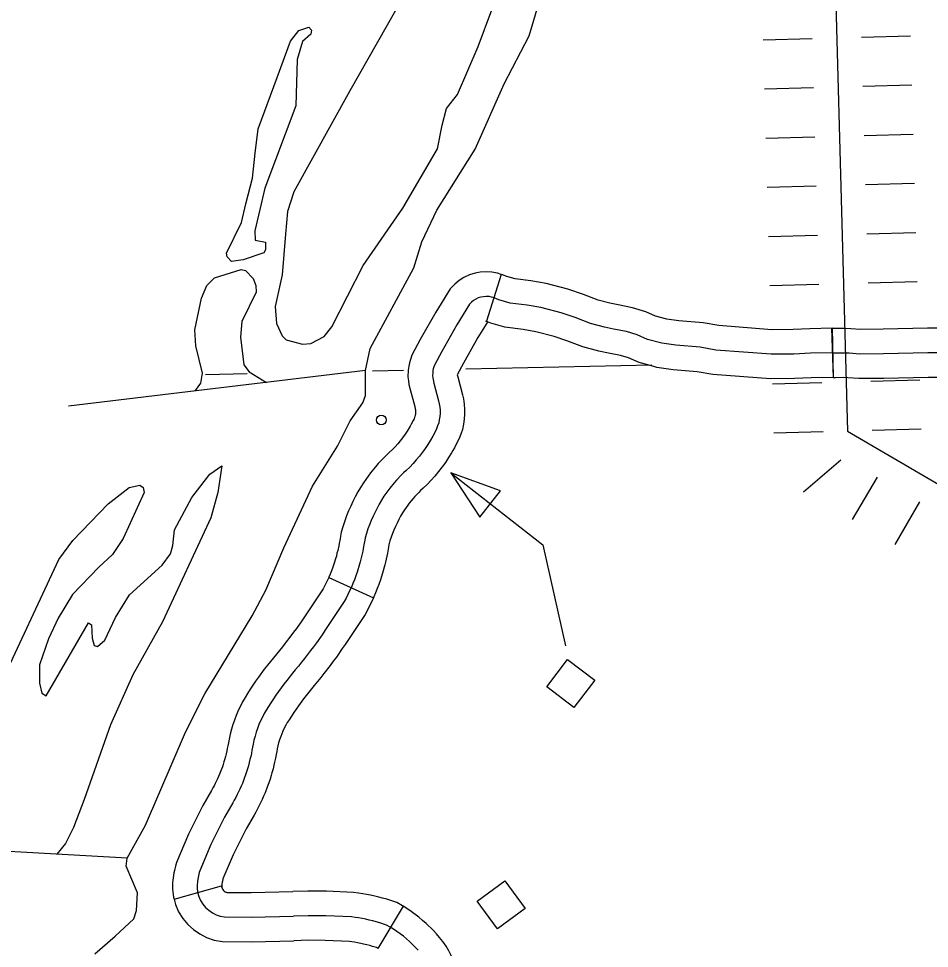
# Model space of a CAD drawing. Extents: x -19 to 366, y -4 to 359.
# Drawn here: x 162.167 to 162.694, y 180.729 to 181.266 of the extents above; entities that cross this region are included whole.
import ezdxf

# ---------------------------------------------------------------- set-up
doc = ezdxf.new("R2010")
doc.units = 0
for name, color, linetype in [('21', 7, 'Continuous'), ('R_Axis Annot', 7, 'Continuous'), ('R_Border Prem', 7, 'Continuous'), ('R_Proposed Const Limits', 7, 'Continuous'), ('R_ROW Annot', 7, 'Continuous'), ('Sheet Fence', 7, 'Continuous'), ('T_Indications', 7, 'Continuous')]:
    doc.layers.add(name, color=color, linetype=linetype)

msp = doc.modelspace()

# ---------------------------------------------------------------- linework, layer by layer
at = {"layer": '21'}
msp.add_lwpolyline([(162.41689, 181.00358), (162.47013, 180.96198), (162.48325, 180.9036)], dxfattribs=at)
for points in [[(162.43378, 180.97813), (162.44567, 180.99335), (162.41689, 181.00358)], [(162.48809, 180.86814), (162.47241, 180.88008), (162.48439, 180.89581), (162.50007, 180.88387)], [(162.44822, 180.76781), (162.4598, 180.75186), (162.44381, 180.74024), (162.43222, 180.7562)]]:
    msp.add_lwpolyline(points, close=True, dxfattribs=at)
msp.add_circle((162.37678, 181.03423), 0.00284, dxfattribs=at)
at = {"layer": 'R_Axis Annot'}
for points in [[(162.38961, 181.06281), (162.37167, 181.06242)], [(162.53309, 181.06595), (162.42561, 181.0636)], [(162.29918, 181.06083), (162.27508, 181.0603)]]:
    msp.add_lwpolyline(points, dxfattribs=at)
at = {"layer": 'R_Border Prem'}
for points in [[(162.41565, 181.31873), (162.40316, 181.29904), (162.39046, 181.28087), (162.35846, 181.22434), (162.32609, 181.16609), (162.32242, 181.15466), (162.32142, 181.14155), (162.3194, 181.11798), (162.31542, 181.09971), (162.31609, 181.09003), (162.31939, 181.08285), (162.32169, 181.08059), (162.3312, 181.07803), (162.33594, 181.07845), (162.34367, 181.08252), (162.34816, 181.08807), (162.36617, 181.12339), (162.38913, 181.15666)], [(162.43105, 181.1907), (162.44771, 181.22847), (162.4622, 181.25615), (162.46806, 181.27558)], [(162.38913, 181.15666), (162.40925, 181.19086), (162.41194, 181.20456), (162.41449, 181.21427), (162.42085, 181.22231), (162.43269, 181.24996), (162.44062, 181.27112)], [(162.30386, 181.18828), (162.3056, 181.20235), (162.31647, 181.23208), (162.32421, 181.25305), (162.32908, 181.25918), (162.33493, 181.26114), (162.33647, 181.25944), (162.33592, 181.25716), (162.33123, 181.25293), (162.32812, 181.24246), (162.32727, 181.21567), (162.30938, 181.1682), (162.30358, 181.14346), (162.30383, 181.13814), (162.30972, 181.13687), (162.30976, 181.13251), (162.30883, 181.13079), (162.29693, 181.12668), (162.29012, 181.12585), (162.28762, 181.12848), (162.28722, 181.13057), (162.29594, 181.14832), (162.29848, 181.15917)], [(162.21116, 180.72568), (162.22299, 180.73587), (162.23369, 180.74585), (162.23516, 180.7508), (162.23581, 180.76106), (162.2292, 180.77638), (162.22991, 180.78094), (162.24051, 180.80004), (162.26363, 180.85383), (162.27477, 180.87597), (162.30216, 180.92106), (162.30997, 180.93595), (162.32032, 180.96037), (162.33701, 180.99586), (162.35136, 181.01898), (162.35879, 181.03368), (162.36607, 181.04419), (162.36754, 181.04839), (162.36757, 181.06282), (162.37028, 181.07557), (162.39557, 181.12216), (162.40015, 181.13721), (162.40887, 181.15534), (162.43105, 181.1907)], [(162.29848, 181.15917), (162.3023, 181.17402), (162.30386, 181.18828)], [(162.2693, 181.0512), (162.27248, 181.05541), (162.27336, 181.0613), (162.26959, 181.07703), (162.26892, 181.08633), (162.27271, 181.1046), (162.27586, 181.11184), (162.28036, 181.11626), (162.29566, 181.12116), (162.29832, 181.12062), (162.30274, 181.11591), (162.30429, 181.11194), (162.30434, 181.10814), (162.29617, 181.09116), (162.29532, 181.08203), (162.2972, 181.0661), (162.30028, 181.06195), (162.31039, 181.05579)], [(162.36757, 181.06282), (162.19583, 181.0421)], [(162.25623, 180.96162), (162.25727, 180.97075), (162.2673, 180.98946), (162.27759, 181.00285), (162.28455, 181.00767), (162.28225, 180.99227), (162.27824, 180.9776), (162.25025, 180.9175), (162.23313, 180.88694), (162.22017, 180.85795), (162.2049, 180.81488), (162.19881, 180.79867), (162.19417, 180.78951), (162.18917, 180.78325)], [(162.15567, 180.87952), (162.19033, 180.95355), (162.19837, 180.96465), (162.21881, 180.98574), (162.23103, 180.99517), (162.23708, 180.99656), (162.23899, 180.99525), (162.23959, 180.99222), (162.22755, 180.9657), (162.2214, 180.95652), (162.21351, 180.94923), (162.19832, 180.93331), (162.18994, 180.91974), (162.18438, 180.90772), (162.17923, 180.89267), (162.17915, 180.88203), (162.18054, 180.87635), (162.18302, 180.87486), (162.20741, 180.91707), (162.20913, 180.91576), (162.20959, 180.90817), (162.21077, 180.90381), (162.21267, 180.90326), (162.217, 180.90691), (162.22311, 180.92008), (162.23113, 180.93307), (162.25009, 180.95035), (162.25495, 180.95686), (162.25623, 180.96162)], [(162.22991, 180.78094), (162.04874, 180.79121)]]:
    msp.add_lwpolyline(points, dxfattribs=at)
at = {"layer": 'R_Proposed Const Limits'}
for p, q in [((162.65427, 181.25542), (162.68267, 181.25619)), ((162.59747, 181.25387), (162.62587, 181.25464)), ((162.59825, 181.22547), (162.62664, 181.22625)), ((162.59825, 181.22547), (162.62664, 181.22625)), ((162.65504, 181.22702), (162.68344, 181.2278)), ((162.65504, 181.22702), (162.68344, 181.2278)), ((162.59902, 181.19707), (162.62742, 181.19785)), ((162.65582, 181.19862), (162.68422, 181.1994)), ((162.65659, 181.17022), (162.68499, 181.171)), ((162.59979, 181.16867), (162.62819, 181.16945)), ((162.60057, 181.14027), (162.62897, 181.14105)), ((162.60057, 181.14027), (162.62897, 181.14105)), ((162.65737, 181.14182), (162.68577, 181.1426)), ((162.65737, 181.14182), (162.68577, 181.1426)), ((162.60134, 181.11188), (162.62974, 181.11265)), ((162.65814, 181.11343), (162.68654, 181.1142)), ((162.65969, 181.05663), (162.68809, 181.0574)), ((162.60289, 181.05508), (162.63129, 181.05585)), ((162.60367, 181.02668), (162.63207, 181.02746)), ((162.66047, 181.02823), (162.68886, 181.02901)), ((162.6208, 180.99264), (162.64235, 181.01116)), ((162.64918, 180.97662), (162.66349, 181.00116)), ((162.67372, 180.96231), (162.68803, 180.98685)), ((162.67372, 180.96231), (162.68803, 180.98685))]:
    msp.add_line(p, q, dxfattribs=at)
for points in [[(162.61295, 182.24898), (162.64627, 181.02764)], [(162.64627, 181.02764), (162.84354, 180.91264), (163.0006, 180.78071), (163.28572, 180.65976), (163.65376, 180.31839), (163.6797, 180.21477)]]:
    msp.add_lwpolyline(points, dxfattribs=at)
at = {"layer": 'R_ROW Annot'}
for p, q in [((162.63803, 181.05876), (162.63719, 181.08716)), ((162.38937, 180.75319), (162.37472, 180.72885))]:
    msp.add_line(p, q, dxfattribs=at)
for points in [[(162.63719, 181.08716), (162.63863, 181.0872), (162.64409, 181.08729), (162.64808, 181.08711), (162.65378, 181.08669), (162.66679, 181.08678), (162.69247, 181.08741), (162.7307, 181.08741), (162.73752, 181.08744)], [(162.63761, 181.07296), (162.63896, 181.073), (162.64388, 181.07308), (162.64723, 181.07293), (162.6533, 181.07248), (162.66701, 181.07257), (162.69264, 181.07321), (162.73072, 181.0732), (162.78017, 181.07341), (162.83531, 181.07297), (162.89516, 181.07374), (162.92855, 181.07397), (162.93449, 181.0739), (162.96777, 181.07363), (162.98092, 181.07366), (162.99595, 181.07371), (163.02789, 181.07409), (163.05733, 181.07395), (163.06764, 181.07376), (163.07793, 181.07337), (163.08119, 181.07371), (163.08346, 181.07606)], [(162.63803, 181.05876), (162.63929, 181.0588), (162.64368, 181.05887), (162.64638, 181.05875), (162.65283, 181.05827), (162.66724, 181.05837), (162.69282, 181.059), (162.73075, 181.059), (162.73764, 181.05903)], [(162.38938, 180.75319), (162.38908, 180.75337), (162.38562, 180.7554), (162.3799, 180.75724), (162.37746, 180.75792), (162.37531, 180.75848), (162.373, 180.75906), (162.37053, 180.7596), (162.36823, 180.76002), (162.36603, 180.76043), (162.36351, 180.76083), (162.36066, 180.76117), (162.34498, 180.7619), (162.33425, 180.76193), (162.32558, 180.76166)], [(162.42558, 180.65189), (162.42543, 180.65558), (162.42349, 180.68852), (162.42188, 180.70961), (162.42126, 180.71303), (162.42045, 180.71619), (162.41955, 180.71891), (162.41855, 180.72177), (162.41715, 180.72484), (162.41573, 180.72746), (162.41415, 180.73017), (162.41229, 180.73276), (162.41044, 180.73517), (162.40855, 180.73726), (162.40667, 180.73933), (162.4027, 180.74321), (162.40058, 180.74506), (162.39836, 180.74695), (162.39403, 180.75017), (162.39152, 180.7519), (162.38937, 180.75319)], [(162.39801, 180.72774), (162.39645, 180.72946), (162.39306, 180.73277), (162.39131, 180.7343), (162.38951, 180.73583), (162.38575, 180.73862), (162.38382, 180.73995), (162.38182, 180.74116), (162.37977, 180.74236), (162.37582, 180.74364), (162.37377, 180.74421), (162.37181, 180.74472), (162.36976, 180.74522), (162.36773, 180.74567), (162.36564, 180.74605), (162.36361, 180.74643), (162.36157, 180.74675), (162.35948, 180.747), (162.34463, 180.7477), (162.33445, 180.74773), (162.32589, 180.74746)], [(162.37472, 180.72885), (162.37455, 180.72895), (162.37392, 180.72932), (162.37174, 180.73003), (162.37008, 180.73049), (162.36831, 180.73095), (162.36653, 180.73139), (162.36494, 180.73174), (162.36305, 180.73208), (162.3612, 180.73243), (162.35963, 180.73268), (162.35829, 180.73284), (162.34428, 180.7335), (162.33466, 180.73352), (162.3262, 180.73326)]]:
    msp.add_lwpolyline(points, dxfattribs=at)
at = {"layer": 'Sheet Fence'}
for points in [[(168.79024, 2.24423), (168.56072, 10.86154), (168.3304, 19.47898), (168.09927, 28.09654), (167.86734, 36.71424), (167.63461, 45.33207), (167.40109, 53.95003), (167.16676, 62.56812), (166.93164, 71.18634), (166.69573, 79.80469), (166.45902, 88.42317), (166.22151, 97.04178), (165.98322, 105.66053), (165.74413, 114.27941), (165.50426, 122.89842), (165.26359, 131.51756), (165.02214, 140.13684), (164.7799, 148.75625), (164.53687, 157.3758), (164.29307, 165.99547), (164.04847, 174.61528), (163.8031, 183.23523), (163.55694, 191.85531), (163.31001, 200.47553), (163.06229, 209.09588), (162.8138, 217.71636), (162.56453, 226.33698), (162.31449, 234.95774), (162.06367, 243.57863), (161.81208, 252.19966), (161.55972, 260.82082), (161.30659, 269.44212), (161.05269, 278.06356), (160.79802, 286.68514), (160.54258, 295.30685), (160.28638, 303.9287), (160.02941, 312.55068), (159.77168, 321.1728), (159.51318, 329.79507), (159.25393, 338.41747), (158.99391, 347.04)], [(0, 180.89994), (7.12284, 180.90436), (14.24566, 180.9176), (21.36847, 180.93968), (28.49124, 180.97058), (35.61397, 181.01031), (42.73664, 181.05888), (49.85925, 181.11627), (56.98178, 181.18249), (64.10422, 181.25754), (71.22656, 181.34142), (78.3488, 181.43413), (85.47091, 181.53567), (92.5929, 181.64603), (99.71474, 181.76523), (106.83643, 181.89325), (113.95795, 182.0301), (121.0793, 182.17578), (128.20046, 182.33029), (135.32143, 182.49362), (142.44218, 182.66579), (149.56272, 182.84677), (156.68303, 183.03659), (163.8031, 183.23523), (170.92291, 183.4427), (178.04247, 183.65899), (185.16175, 183.88411), (192.28074, 184.11805), (199.39944, 184.36082), (206.51784, 184.61242), (213.63591, 184.87283), (220.75366, 185.14207), (227.87107, 185.42014), (234.98813, 185.70702), (242.10483, 186.00273), (249.22115, 186.30726), (256.33709, 186.62061), (263.45264, 186.94279), (270.56779, 187.27378), (277.68251, 187.61359), (284.79682, 187.96222), (291.91068, 188.31967), (299.02409, 188.68594), (306.13705, 189.06103), (313.24954, 189.44494), (320.36154, 189.83766), (327.47305, 190.23919), (334.58406, 190.64954), (341.69455, 191.06871)], [(0, 172.2839), (7.1335, 172.2883), (14.26699, 172.30153), (21.40046, 172.32356), (28.53389, 172.35442), (35.66729, 172.39408), (42.80062, 172.44256), (49.9339, 172.49986), (57.06709, 172.56597), (64.2002, 172.6409), (71.33321, 172.72464), (78.46611, 172.81719), (85.59889, 172.91856), (92.73155, 173.02874), (99.86406, 173.14774), (106.99641, 173.27555), (114.12861, 173.41217), (121.26063, 173.5576), (128.39246, 173.71185), (135.5241, 173.87492), (142.65553, 174.04679), (149.78674, 174.22748), (156.91773, 174.41697), (164.04847, 174.61528), (171.17897, 174.82241), (178.3092, 175.03834), (185.43916, 175.26308), (192.56884, 175.49664), (199.69822, 175.739), (206.8273, 175.99017), (213.95607, 176.25015), (221.0845, 176.51895), (228.2126, 176.79655), (235.34035, 177.08295), (242.46774, 177.37817), (249.59476, 177.68219), (256.7214, 177.99502), (263.84765, 178.31666), (270.97349, 178.6471), (278.09893, 178.98634), (285.22393, 179.33439), (292.3485, 179.69125), (299.47263, 180.05691), (306.59629, 180.43137), (313.71949, 180.81463), (320.84221, 181.2067), (327.96444, 181.60757), (335.08617, 182.01724), (342.20739, 182.4357)]]:
    msp.add_spline(points, degree=3, dxfattribs=at)
at = {"layer": 'T_Indications'}
for p, q in [((162.4461, 181.11833), (162.4375, 181.09125)), ((162.63734, 181.08716), (162.63789, 181.05876)), ((162.34634, 180.94319), (162.37216, 180.93134)), ((162.25697, 180.75727), (162.28431, 180.76497))]:
    msp.add_line(p, q, dxfattribs=at)
for points in [[(162.4461, 181.11833), (162.44391, 181.11903), (162.44059, 181.11961), (162.43727, 181.11978), (162.43393, 181.11955), (162.43099, 181.11896), (162.42768, 181.11803), (162.4245, 181.11645), (162.42172, 181.11471), (162.4193, 181.11269), (162.41659, 181.10997), (162.40817, 181.09643), (162.39924, 181.08064), (162.39444, 181.07158), (162.39355, 181.06914), (162.39303, 181.06724), (162.39261, 181.06538), (162.39225, 181.06294), (162.39215, 181.0591), (162.39237, 181.05691), (162.39269, 181.05465), (162.39346, 181.05186), (162.39604, 181.04189), (162.39634, 181.04064), (162.39644, 181.04006), (162.39647, 181.03942), (162.39648, 181.0385), (162.39642, 181.03775), (162.39629, 181.03684), (162.39618, 181.03631), (162.39592, 181.03557), (162.39564, 181.0348), (162.3952, 181.03393), (162.39405, 181.03172), (162.39343, 181.03065)], [(162.54175, 181.09243), (162.5353, 181.09419), (162.52961, 181.09671), (162.52186, 181.09907), (162.51368, 181.10068), (162.50893, 181.10164), (162.50208, 181.10348), (162.49369, 181.10673), (162.48464, 181.10979), (162.47194, 181.113), (162.46313, 181.11455), (162.45408, 181.11573), (162.44926, 181.11714), (162.44674, 181.11813), (162.44611, 181.11833)], [(162.44466, 181.10368), (162.44197, 181.10474), (162.44051, 181.1052), (162.43899, 181.10547), (162.4374, 181.10555), (162.43582, 181.10544), (162.43431, 181.10514), (162.43281, 181.10472), (162.43145, 181.10405), (162.43008, 181.10318), (162.4289, 181.1022), (162.4278, 181.10109), (162.42039, 181.08918), (162.4117, 181.07382), (162.40744, 181.06579), (162.40709, 181.06483), (162.40681, 181.06381), (162.40658, 181.06279), (162.40643, 181.06171), (162.40637, 181.05962), (162.40647, 181.05861), (162.40662, 181.05755), (162.40718, 181.05554), (162.40983, 181.04532), (162.41026, 181.0435), (162.41058, 181.04167), (162.41068, 181.03984), (162.41068, 181.03801), (162.41055, 181.03617), (162.41027, 181.03433), (162.4099, 181.03255), (162.40931, 181.03083), (162.40868, 181.0291), (162.40783, 181.02743), (162.40653, 181.02493), (162.40513, 181.02248), (162.40369, 181.0201), (162.40212, 181.01778), (162.40048, 181.01552), (162.39878, 181.01326), (162.39694, 181.01112), (162.39511, 181.00904), (162.39316, 181.00702), (162.39113, 181.00506), (162.38966, 181.00369), (162.38825, 181.00232), (162.38554, 180.99946), (162.38426, 180.99797), (162.3817, 180.99486), (162.38057, 180.99331), (162.37825, 180.99008), (162.37687, 180.98783), (162.37554, 180.98558), (162.37428, 180.98326), (162.3731, 180.98089), (162.37196, 180.97852), (162.37089, 180.97608), (162.3699, 180.97365), (162.36903, 180.97122), (162.36815, 180.96867), (162.3674, 180.96618), (162.36714, 180.96466), (162.36688, 180.96307), (162.36633, 180.96002), (162.366, 180.95843), (162.36533, 180.95537), (162.36492, 180.95385), (162.36459, 180.95232), (162.36421, 180.95079), (162.36283, 180.94633), (162.36199, 180.94409), (162.36118, 180.94192), (162.3603, 180.93974), (162.35942, 180.93763), (162.35842, 180.93545), (162.35739, 180.9334), (162.35638, 180.93128), (162.35524, 180.92922), (162.34406, 180.91246), (162.3425, 180.91013), (162.33922, 180.90549), (162.33752, 180.90316), (162.33588, 180.9009), (162.33241, 180.89644), (162.33065, 180.89423), (162.32887, 180.89203), (162.32704, 180.88983), (162.32535, 180.88782), (162.32206, 180.88368), (162.32047, 180.8816), (162.31733, 180.87734), (162.31581, 180.87515), (162.31435, 180.87302), (162.3129, 180.87083), (162.31145, 180.86857), (162.31019, 180.86657), (162.30904, 180.86451), (162.30797, 180.86246), (162.30696, 180.86034), (162.30601, 180.85817)], [(162.63761, 181.07296), (162.62486, 181.07271), (162.61516, 181.0723), (162.60209, 181.07214), (162.57012, 181.07461), (162.56105, 181.07618), (162.54706, 181.07734), (162.53888, 181.07849), (162.53052, 181.08077), (162.52465, 181.08337), (162.51841, 181.08527), (162.5109, 181.08675), (162.50569, 181.0878), (162.49766, 181.08996), (162.48885, 181.09337), (162.48062, 181.09616), (162.46897, 181.0991), (162.46097, 181.1005), (162.45115, 181.10179), (162.44466, 181.10368)], [(162.43826, 181.09101), (162.43261, 181.08193), (162.42416, 181.06699), (162.4206, 181.06028), (162.4209, 181.05922), (162.42361, 181.04874), (162.42418, 181.04635), (162.42471, 181.04328), (162.42488, 181.04027), (162.42489, 181.03752), (162.42468, 181.03459), (162.42426, 181.03182), (162.42363, 181.02879), (162.4227, 181.02608), (162.42171, 181.0234), (162.42046, 181.02093), (162.419, 181.01813), (162.41811, 181.01656)], [(162.53427, 181.06502), (162.52575, 181.06734), (162.51968, 181.07003), (162.51495, 181.07147), (162.50813, 181.07282), (162.50244, 181.07397), (162.49324, 181.07644), (162.48401, 181.08001), (162.47659, 181.08252), (162.466, 181.0852), (162.45882, 181.08646), (162.44823, 181.08785), (162.44006, 181.09023), (162.43721, 181.09135), (162.4375, 181.09126)], [(162.63734, 181.08716), (162.62442, 181.08691), (162.61477, 181.0865), (162.60255, 181.08636), (162.57187, 181.08872), (162.56284, 181.09028), (162.54864, 181.09146), (162.54175, 181.09243), (162.54176, 181.09243)], [(162.63789, 181.05876), (162.6253, 181.05852), (162.61555, 181.0581), (162.60162, 181.05793), (162.56836, 181.0605), (162.55925, 181.06207), (162.54549, 181.06322), (162.53601, 181.06454), (162.53427, 181.06502)], [(162.39344, 181.03065), (162.39289, 181.02969), (162.39172, 181.02776), (162.39048, 181.02592), (162.38906, 181.02397), (162.3877, 181.02216), (162.38622, 181.02043), (162.38468, 181.01868), (162.38312, 181.01707), (162.38136, 181.01538), (162.37986, 181.01398), (162.37814, 181.0123), (162.37499, 181.00898), (162.37339, 181.00711), (162.37048, 181.00358), (162.36907, 181.00165), (162.3664, 180.99794), (162.36469, 180.99515), (162.36318, 180.99258), (162.36168, 180.98983), (162.36033, 180.98713), (162.35904, 180.98443), (162.35781, 180.98162), (162.35664, 180.97875), (162.35562, 180.97592), (162.35463, 180.97303), (162.35355, 180.96946), (162.35313, 180.96701), (162.35288, 180.96548), (162.35238, 180.96273), (162.3521, 180.96139), (162.35152, 180.95871), (162.35111, 180.95718), (162.35076, 180.95555), (162.35052, 180.95461), (162.34938, 180.95091), (162.34869, 180.94905), (162.34795, 180.94707), (162.34717, 180.94515), (162.34641, 180.94334), (162.34634, 180.94319)], [(162.41811, 181.01656), (162.41737, 181.01528), (162.41565, 181.01245), (162.41377, 181.00964), (162.41191, 181.00707), (162.40985, 181.00435), (162.40767, 181.0018), (162.40555, 180.9994), (162.4032, 180.99697), (162.4009, 180.99475), (162.39945, 180.9934), (162.39837, 180.99235), (162.3961, 180.98995), (162.39514, 180.98883), (162.39292, 180.98614), (162.39206, 180.98497), (162.39009, 180.98222), (162.38904, 180.98051), (162.3879, 180.97857), (162.38688, 180.9767), (162.38586, 180.97465), (162.38487, 180.9726), (162.38398, 180.97055), (162.38316, 180.96856), (162.38243, 180.96652), (162.38168, 180.96431), (162.38125, 180.9629), (162.38114, 180.9623), (162.38088, 180.96066), (162.38027, 180.95732), (162.37989, 180.95546), (162.37914, 180.95204), (162.37874, 180.95051), (162.37842, 180.94909), (162.3779, 180.94697), (162.37628, 180.94174), (162.3753, 180.93912), (162.37442, 180.93676), (162.37343, 180.93433), (162.37243, 180.93192), (162.37216, 180.93134)], [(162.34634, 180.94319), (162.34561, 180.9416), (162.34462, 180.93962), (162.34375, 180.93779), (162.3431, 180.93663), (162.33226, 180.92036), (162.3308, 180.91819), (162.32769, 180.91378), (162.32604, 180.91153), (162.32452, 180.90943), (162.32125, 180.90522), (162.31958, 180.90313), (162.31789, 180.90104), (162.31615, 180.89894), (162.31435, 180.89681), (162.31088, 180.89243), (162.30912, 180.89015), (162.30577, 180.8856), (162.3041, 180.8832), (162.30256, 180.88094), (162.301, 180.87858), (162.29948, 180.87621), (162.29798, 180.87384), (162.29654, 180.87127), (162.29525, 180.8688), (162.29404, 180.86624), (162.29284, 180.86351), (162.29182, 180.86077), (162.29108, 180.85862)], [(162.37216, 180.93134), (162.37122, 180.9293), (162.37016, 180.92717), (162.36902, 180.92478), (162.36737, 180.92182), (162.35586, 180.90455), (162.3542, 180.90208), (162.35076, 180.8972), (162.34899, 180.89479), (162.34724, 180.89237), (162.34357, 180.88765), (162.34173, 180.88533), (162.33986, 180.88302), (162.33794, 180.88072), (162.33635, 180.87883), (162.33325, 180.87492), (162.33181, 180.87306), (162.32888, 180.86908), (162.32751, 180.8671), (162.32614, 180.86509), (162.3248, 180.86307), (162.32343, 180.86093), (162.3224, 180.8593), (162.32154, 180.85776), (162.32068, 180.85612), (162.31989, 180.85445), (162.31918, 180.85283), (162.31858, 180.85122), (162.31797, 180.84945)], [(162.29109, 180.85862), (162.29093, 180.85815), (162.2901, 180.85548), (162.28932, 180.8526), (162.2887, 180.84974), (162.28832, 180.84767), (162.28799, 180.84583), (162.28773, 180.84437), (162.28743, 180.84302), (162.28698, 180.84124), (162.28664, 180.83971), (162.28627, 180.83842), (162.28575, 180.8367), (162.28529, 180.83508), (162.28486, 180.83377), (162.2844, 180.83248), (162.28326, 180.82956), (162.28267, 180.82819), (162.28209, 180.82688), (162.28074, 180.82405), (162.2801, 180.82281), (162.27942, 180.82159), (162.27859, 180.82017), (162.27356, 180.81146), (162.26529, 180.79489), (162.25836, 180.77849), (162.25776, 180.77643), (162.25739, 180.7749), (162.25718, 180.77388), (162.25688, 180.77261), (162.2564, 180.76957), (162.25628, 180.7683), (162.25612, 180.76682), (162.25601, 180.76305), (162.25663, 180.75846), (162.25697, 180.75726)], [(162.30601, 180.85817), (162.3052, 180.856), (162.30444, 180.85376), (162.30374, 180.85153), (162.30313, 180.84923), (162.30263, 180.84694), (162.3023, 180.84516), (162.30198, 180.84332), (162.30165, 180.84154), (162.30125, 180.83976), (162.30081, 180.83798), (162.30041, 180.83619), (162.2999, 180.83441), (162.29938, 180.83269), (162.29886, 180.8309), (162.2983, 180.82918), (162.29771, 180.82752), (162.29641, 180.82419), (162.2957, 180.82253), (162.29499, 180.82093), (162.29345, 180.81772), (162.29262, 180.81612), (162.29177, 180.81457), (162.29087, 180.81303), (162.28607, 180.80473), (162.27821, 180.78895), (162.27177, 180.77372), (162.27149, 180.77276), (162.27126, 180.7718), (162.27105, 180.77079), (162.27082, 180.76983), (162.2705, 180.7678), (162.27041, 180.76685), (162.2703, 180.76584), (162.27024, 180.76381), (162.27057, 180.76136), (162.27126, 180.75891), (162.27223, 180.7566), (162.27355, 180.75449), (162.27519, 180.75252), (162.27699, 180.75087), (162.27908, 180.74941), (162.28131, 180.74827), (162.28368, 180.74746), (162.28616, 180.74703), (162.30154, 180.74692), (162.32589, 180.74746)], [(162.31797, 180.84945), (162.31794, 180.84937), (162.31739, 180.84758), (162.31693, 180.84587), (162.31655, 180.84414), (162.31628, 180.84265), (162.31596, 180.84081), (162.31557, 180.83871), (162.31508, 180.8365), (162.31463, 180.83472), (162.31418, 180.83268), (162.31352, 180.8304), (162.31301, 180.82868), (162.31244, 180.82672), (162.31174, 180.82459), (162.31102, 180.82256), (162.30956, 180.81883), (162.30873, 180.81687), (162.30789, 180.81497), (162.30617, 180.81139), (162.30515, 180.80942), (162.30412, 180.80755), (162.30315, 180.80589), (162.29859, 180.798), (162.29112, 180.78301), (162.28519, 180.76898), (162.28512, 180.76871), (162.28492, 180.7677), (162.28476, 180.76705), (162.2846, 180.76603), (162.28454, 180.7654), (162.28448, 180.76485), (162.28447, 180.76457), (162.28451, 180.76425), (162.28431, 180.76497)], [(162.28431, 180.76497), (162.2847, 180.7636), (162.28488, 180.76315), (162.28508, 180.76284), (162.28549, 180.76235), (162.28591, 180.76197), (162.2864, 180.76162), (162.28686, 180.76139), (162.28723, 180.76126), (162.28744, 180.76122), (162.30143, 180.76113), (162.32558, 180.76166)], [(162.25697, 180.75727), (162.25782, 180.75422), (162.25957, 180.75005), (162.26202, 180.74614), (162.26489, 180.74269), (162.26808, 180.73976), (162.27175, 180.7372), (162.27576, 180.73516), (162.28013, 180.73366), (162.28487, 180.73283), (162.30165, 180.73272), (162.3262, 180.73326)]]:
    msp.add_lwpolyline(points, dxfattribs=at)

doc.saveas('drawing.dxf')
